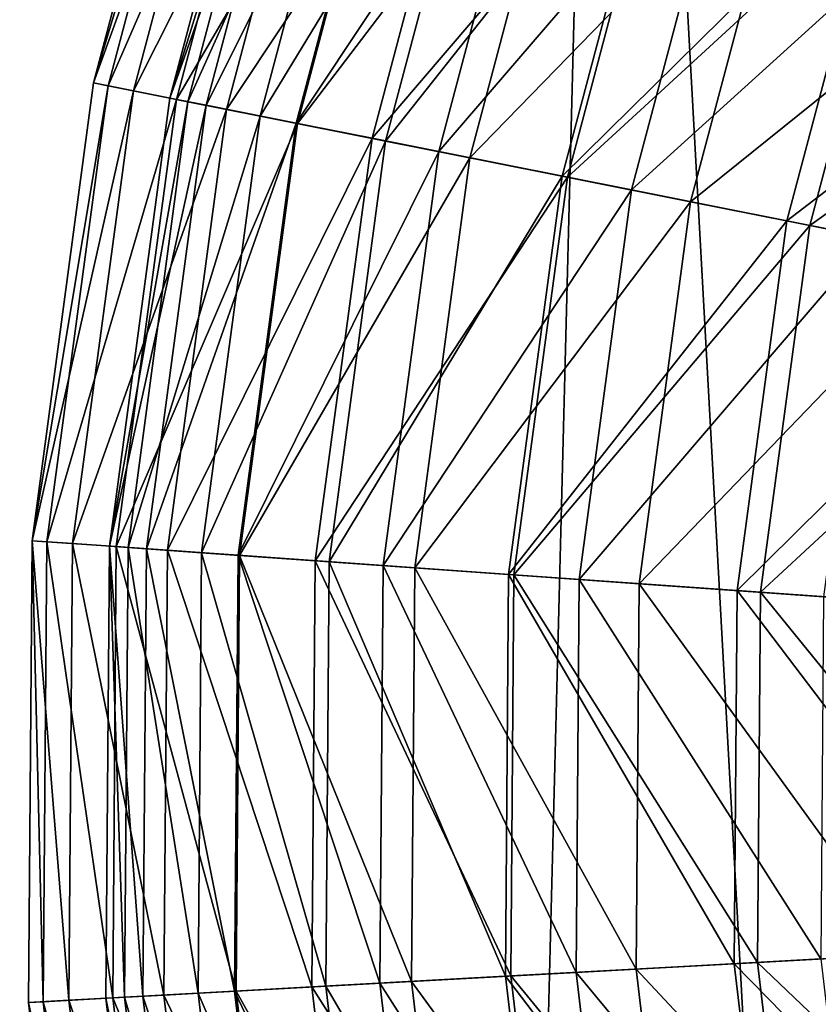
# Model space of a CAD drawing. Header units: millimetres. Extents: x 0 to 424, y 0 to 403.
# Tile 621 of 656: x 224 to 244, y 309 to 333. Entities that reach past the tile are written whole.
import ezdxf

# ---------------------------------------------------------------- set-up
doc = ezdxf.new("R2010")
doc.units = ezdxf.units.MM
doc.header["$LTSCALE"] = 25.4
doc.layers.get('0').update_dxf_attribs({"true_color": 0xff5454})

# ---------------------------------------------------------------- blocks, each defined once
blk = doc.blocks.new('VETRO-III-7641.STL')
at = {"color": 250, "true_color": 0x262626}
mesh = blk.add_polyface(dxfattribs=at)
corners = [(-167.158, 282.98, 1002.124), (-165.763, 337.502, 1002.124), (-168.661, 310.298, 1002.124), (-161.292, 256.258, 1002.124), (-158.538, 363.89, 1002.124), (-151.216, 230.823, 1002.124), (-147.174, 388.777, 1002.124), (-143.498, 297.982, 1002.124), (-137.19, 207.333, 1002.124), (-143.641, 310.631, 1002.124), (-142.252, 285.394, 1002.124), (-139.915, 272.962, 1002.124), (-136.502, 260.782, 1002.124), (-119.578, 186.397, 1002.124), (-132.042, 248.945, 1002.124), (-126.566, 237.542, 1002.124), (-120.117, 226.659, 1002.124), (-112.745, 216.38, 1002.124), (-98.835, 168.558, 1002.124), (-104.505, 206.783, 1002.124), (-95.459, 197.94, 1002.124), (-75.5, 154.277, 1002.124), (-85.678, 189.919, 1002.124), (-75.234, 182.782, 1002.124), (-50.176, 143.924, 1002.124), (-64.208, 176.581, 1002.124), (-52.684, 171.366, 1002.124), (-40.749, 167.174, 1002.124), (-23.519, 137.768, 1002.124), (-28.494, 164.039, 1002.124), (-16.012, 161.984, 1002.124), (3.781, 135.967, 1002.124), (-3.399, 161.024, 1002.124), (9.25, 161.168, 1002.124), (31.015, 138.569, 1002.124), (21.838, 162.413, 1002.124), (34.27, 164.75, 1002.124), (57.48, 145.506, 1002.124), (46.45, 168.163, 1002.124), (58.287, 172.624, 1002.124), (82.489, 156.598, 1002.124), (69.69, 178.099, 1002.124), (80.573, 184.548, 1002.124), (90.852, 191.92, 1002.124), (105.395, 171.558, 1002.124), (100.449, 200.16, 1002.124), (109.292, 209.206, 1002.124), (125.605, 189.999, 1002.124), (117.313, 218.988, 1002.124), (124.45, 229.431, 1002.124), (130.651, 240.457, 1002.124), (142.594, 211.443, 1002.124), (135.866, 251.981, 1002.124), (140.058, 263.916, 1002.124), (143.193, 276.171, 1002.124), (155.924, 235.335, 1002.124), (145.248, 288.653, 1002.124), (146.208, 301.266, 1002.124), (147.243, 393.102, 1002.124), (159.333, 368.56, 1002.124), (165.249, 261.055, 1002.124), (167.33, 342.396, 1002.124), (170.327, 287.939, 1002.124), (171.027, 315.288, 1002.124), (-142.681, 323.244, 1002.124), (-131.965, 411.518, 1002.124), (-140.626, 335.726, 1002.124), (-137.491, 347.981, 1002.124), (-133.299, 359.916, 1002.124), (-128.084, 371.44, 1002.124), (-113.304, 431.526, 1002.124), (-121.883, 382.466, 1002.124), (-114.746, 392.91, 1002.124), (-106.725, 402.691, 1002.124), (-91.677, 448.281, 1002.124), (-97.882, 411.737, 1002.124), (-88.285, 419.977, 1002.124), (-67.641, 461.349, 1002.124), (-78.006, 427.349, 1002.124), (-67.124, 433.798, 1002.124), (-41.821, 470.393, 1002.124), (-55.72, 439.274, 1002.124), (-43.883, 443.734, 1002.124), (-31.703, 447.147, 1002.124), (-14.884, 475.178, 1002.124), (-19.271, 449.484, 1002.124), (-6.683, 450.73, 1002.124), (12.472, 475.58, 1002.124), (5.966, 450.873, 1002.124), (18.579, 449.913, 1002.124), (39.538, 471.588, 1002.124), (31.061, 447.858, 1002.124), (43.316, 444.723, 1002.124), (65.613, 463.307, 1002.124), (55.251, 440.531, 1002.124), (66.775, 435.316, 1002.124), (78.067, 457.62, 1002.124), (77.801, 429.115, 1002.124), (88.244, 421.978, 1002.124), (90.022, 450.95, 1002.124), (98.026, 413.957, 1002.124), (112.133, 434.838, 1002.124), (107.072, 405.114, 1002.124), (115.312, 395.517, 1002.124), (131.373, 415.387, 1002.124), (122.684, 385.238, 1002.124), (129.133, 374.355, 1002.124), (134.608, 362.952, 1002.124), (139.069, 351.115, 1002.124), (142.482, 338.935, 1002.124), (144.819, 326.503, 1002.124), (146.064, 313.915, 1002.124)]
mesh.append_faces([[corners[k] for k in face] for face in [(0, 1, 2), (61, 62, 63)]], dxfattribs={"vtx0": -1, "color": 250})
mesh.append_faces([[corners[k] for k in face] for face in [(1, 3, 4), (4, 5, 6), (7, 8, 10), (10, 8, 11), (11, 8, 12), (12, 13, 14), (14, 13, 15), (15, 13, 16), (16, 13, 17), (17, 18, 19), (19, 18, 20), (20, 21, 22), (22, 21, 23), (23, 24, 25), (25, 24, 26), (26, 24, 27), (27, 28, 29), (29, 28, 30), (30, 31, 32), (32, 31, 33), (33, 34, 35), (35, 34, 36), (36, 37, 38), (38, 37, 39), (39, 40, 41), (41, 40, 42), (42, 40, 43), (43, 44, 45), (45, 44, 46), (46, 47, 48), (48, 47, 49), (49, 47, 50), (50, 51, 52), (52, 51, 53), (53, 51, 54), (54, 55, 56), (56, 55, 57), (58, 55, 59), (59, 60, 61), (6, 64, 65), (64, 6, 9), (65, 69, 70), (70, 73, 74), (74, 76, 77), (77, 79, 80), (80, 83, 84), (84, 86, 87), (87, 89, 90), (90, 92, 93), (93, 95, 96), (96, 98, 99), (99, 100, 101), (101, 103, 104), (104, 107, 58)]], dxfattribs={"vtx0": -1, "vtx1": -1, "color": 250})
mesh.append_faces([[corners[k] for k in face] for face in [(6, 5, 7), (57, 55, 58)]], dxfattribs={"vtx0": -1, "vtx1": -1, "vtx2": -1, "color": 250})
mesh.append_faces([[corners[k] for k in face] for face in [(1, 0, 3), (4, 3, 5), (7, 5, 8), (6, 7, 9), (12, 8, 13), (17, 13, 18), (20, 18, 21), (23, 21, 24), (27, 24, 28), (30, 28, 31), (33, 31, 34), (36, 34, 37), (39, 37, 40), (43, 40, 44), (46, 44, 47), (50, 47, 51), (54, 51, 55), (59, 55, 60), (61, 60, 62), (65, 64, 66), (65, 66, 67), (65, 67, 68), (65, 68, 69), (70, 69, 71), (70, 71, 72), (70, 72, 73), (74, 73, 75), (74, 75, 76), (77, 76, 78), (77, 78, 79), (80, 79, 81), (80, 81, 82), (80, 82, 83), (84, 83, 85), (84, 85, 86), (87, 86, 88), (87, 88, 89), (90, 89, 91), (90, 91, 92), (93, 92, 94), (93, 94, 95), (96, 95, 97), (96, 97, 98), (99, 98, 100), (101, 100, 102), (101, 102, 103), (104, 103, 105), (104, 105, 106), (104, 106, 107), (58, 107, 108), (58, 108, 109), (58, 109, 110), (58, 110, 111), (58, 111, 57)]], dxfattribs={"vtx0": -1, "vtx2": -1, "color": 250})
mesh = blk.add_polyface(dxfattribs=at)
corners = [(-165.763, 337.502, 1000.624), (-167.158, 282.98, 1000.624), (-168.661, 310.298, 1000.624), (-161.292, 256.258, 1000.624), (-158.538, 363.89, 1000.624), (-151.216, 230.823, 1000.624), (-147.174, 388.777, 1000.624), (-137.19, 207.333, 1000.624), (-131.965, 411.518, 1000.624), (-119.578, 186.397, 1000.624), (-113.304, 431.526, 1000.624), (-98.835, 168.558, 1000.624), (-91.677, 448.281, 1000.624), (-75.5, 154.277, 1000.624), (-67.641, 461.349, 1000.624), (-50.176, 143.924, 1000.624), (-41.821, 470.393, 1000.624), (-23.519, 137.768, 1000.624), (-14.884, 475.178, 1000.624), (3.781, 135.967, 1000.624), (12.472, 475.58, 1000.624), (31.015, 138.569, 1000.624), (39.538, 471.588, 1000.624), (57.48, 145.506, 1000.624), (65.613, 463.307, 1000.624), (82.489, 156.598, 1000.624), (78.067, 457.62, 1000.624), (90.022, 450.95, 1000.624), (105.395, 171.558, 1000.624), (112.133, 434.838, 1000.624), (125.605, 189.999, 1000.624), (131.373, 415.387, 1000.624), (142.594, 211.443, 1000.624), (147.243, 393.102, 1000.624), (155.924, 235.335, 1000.624), (159.333, 368.56, 1000.624), (165.249, 261.055, 1000.624), (167.33, 342.396, 1000.624), (170.327, 287.939, 1000.624), (171.027, 315.288, 1000.624)]
mesh.append_faces([[corners[k] for k in face] for face in [(0, 1, 2), (38, 37, 39)]], dxfattribs={"vtx0": -1, "color": 250})
mesh.append_faces([[corners[k] for k in face] for face in [(1, 0, 3), (3, 4, 5), (5, 6, 7), (7, 8, 9), (9, 10, 11), (11, 12, 13), (13, 14, 15), (15, 16, 17), (17, 18, 19), (19, 20, 21), (21, 22, 23), (23, 24, 25), (25, 27, 28), (28, 29, 30), (30, 31, 32), (32, 33, 34), (34, 35, 36), (36, 37, 38)]], dxfattribs={"vtx0": -1, "vtx1": -1, "color": 250})
mesh.append_faces([[corners[k] for k in face] for face in [(3, 0, 4), (5, 4, 6), (7, 6, 8), (9, 8, 10), (11, 10, 12), (13, 12, 14), (15, 14, 16), (17, 16, 18), (19, 18, 20), (21, 20, 22), (23, 22, 24), (25, 24, 26), (25, 26, 27), (28, 27, 29), (30, 29, 31), (32, 31, 33), (34, 33, 35), (36, 35, 37)]], dxfattribs={"vtx0": -1, "vtx2": -1, "color": 250})
mesh = blk.add_polyface(dxfattribs=at)
corners = [(-144.784, 271.825, 1034.124), (-147.646, 323.841, 1034.124), (-148.49, 297.708, 1034.124), (-142.276, 349.43, 1034.124), (-136.639, 246.979, 1034.124), (-132.545, 373.698, 1034.124), (-124.304, 223.925, 1034.124), (-118.747, 395.908, 1034.124), (-108.153, 203.363, 1034.124), (-101.302, 415.385, 1034.124), (-88.676, 185.918, 1034.124), (-80.74, 431.536, 1034.124), (-66.466, 172.12, 1034.124), (-57.686, 443.871, 1034.124), (-42.198, 162.389, 1034.124), (-32.84, 452.016, 1034.124), (-16.609, 157.019, 1034.124), (-6.957, 455.722, 1034.124), (9.524, 156.175, 1034.124), (19.176, 454.878, 1034.124), (35.407, 159.882, 1034.124), (44.765, 449.508, 1034.124), (60.253, 168.026, 1034.124), (69.033, 439.777, 1034.124), (83.307, 180.361, 1034.124), (91.243, 425.979, 1034.124), (103.869, 196.513, 1034.124), (110.719, 408.534, 1034.124), (121.314, 215.989, 1034.124), (126.871, 387.972, 1034.124), (135.112, 238.199, 1034.124), (139.206, 364.918, 1034.124), (144.843, 262.467, 1034.124), (147.35, 340.072, 1034.124), (150.213, 288.056, 1034.124), (151.057, 314.189, 1034.124)]
mesh.append_faces([[corners[k] for k in face] for face in [(0, 1, 2), (33, 34, 35)]], dxfattribs={"vtx0": -1, "color": 250})
mesh.append_faces([[corners[k] for k in face] for face in [(1, 0, 3), (3, 4, 5), (5, 6, 7), (7, 8, 9), (9, 10, 11), (11, 12, 13), (13, 14, 15), (15, 16, 17), (17, 18, 19), (19, 20, 21), (21, 22, 23), (23, 24, 25), (25, 26, 27), (27, 28, 29), (29, 30, 31), (31, 32, 33)]], dxfattribs={"vtx0": -1, "vtx1": -1, "color": 250})
mesh.append_faces([[corners[k] for k in face] for face in [(3, 0, 4), (5, 4, 6), (7, 6, 8), (9, 8, 10), (11, 10, 12), (13, 12, 14), (15, 14, 16), (17, 16, 18), (19, 18, 20), (21, 20, 22), (23, 22, 24), (25, 24, 26), (27, 26, 28), (29, 28, 30), (31, 30, 32), (33, 32, 34)]], dxfattribs={"vtx0": -1, "vtx2": -1, "color": 250})
at = {"color": 35, "true_color": 0x816c61}
mesh = blk.add_polyface(dxfattribs=at)
corners = [(-27.4, 439.323, 88.737), (-24.194, 450.028, 77.821), (-27.051, 439.254, 77.821), (-24.531, 450.14, 88.737)]
mesh.append_faces([[corners[k] for k in face] for face in [(0, 1, 2), (1, 0, 3)]], dxfattribs={"vtx0": -1, "color": 35})
mesh = blk.add_polyface(dxfattribs=at)
corners = [(-23.6, 449.83, 99.615), (-27.4, 439.323, 88.737), (-26.437, 439.132, 99.615), (-24.531, 450.14, 88.737)]
mesh.append_faces([[corners[k] for k in face] for face in [(0, 1, 2), (1, 0, 3)]], dxfattribs={"vtx0": -1, "color": 35})
mesh = blk.add_polyface(dxfattribs=at)
corners = [(-27.051, 439.254, 77.821), (-22.592, 449.493, 67.03), (-25.395, 438.924, 67.03), (-24.194, 450.028, 77.821)]
mesh.append_faces([[corners[k] for k in face] for face in [(0, 1, 2), (1, 0, 3)]], dxfattribs={"vtx0": -1, "color": 35})
mesh = blk.add_polyface(dxfattribs=at)
corners = [(-21.414, 449.1, 110.291), (-26.437, 439.132, 99.615), (-24.177, 438.682, 110.291), (-23.6, 449.83, 99.615)]
mesh.append_faces([[corners[k] for k in face] for face in [(0, 1, 2), (1, 0, 3)]], dxfattribs={"vtx0": -1, "color": 35})
mesh = blk.add_polyface(dxfattribs=at)
corners = [(-22.32, 449.403, 77.156), (-25.554, 438.956, 87.98), (-25.114, 438.868, 77.156), (-22.746, 449.545, 87.98)]
mesh.append_faces([[corners[k] for k in face] for face in [(0, 1, 2), (1, 0, 3)]], dxfattribs={"vtx0": -1, "color": 35})
mesh = blk.add_polyface(dxfattribs=at)
corners = [(-25.554, 438.956, 87.98), (-21.896, 449.261, 98.776), (-24.676, 438.781, 98.776), (-22.746, 449.545, 87.98)]
mesh.append_faces([[corners[k] for k in face] for face in [(0, 1, 2), (1, 0, 3)]], dxfattribs={"vtx0": -1, "color": 35})
mesh = blk.add_polyface(dxfattribs=at)
corners = [(-25.395, 438.924, 67.03), (-19.751, 448.545, 56.526), (-22.458, 438.34, 56.526), (-22.592, 449.493, 67.03)]
mesh.append_faces([[corners[k] for k in face] for face in [(0, 1, 2), (1, 0, 3)]], dxfattribs={"vtx0": -1, "color": 35})
mesh = blk.add_polyface(dxfattribs=at)
corners = [(-20.625, 448.837, 66.471), (-25.114, 438.868, 77.156), (-23.361, 438.52, 66.471), (-22.32, 449.403, 77.156)]
mesh.append_faces([[corners[k] for k in face] for face in [(0, 1, 2), (1, 0, 3)]], dxfattribs={"vtx0": -1, "color": 35})
mesh = blk.add_polyface(dxfattribs=at)
corners = [(-24.676, 438.781, 98.776), (-19.784, 448.556, 109.378), (-22.492, 438.347, 109.378), (-21.896, 449.261, 98.776)]
mesh.append_faces([[corners[k] for k in face] for face in [(0, 1, 2), (1, 0, 3)]], dxfattribs={"vtx0": -1, "color": 35})
mesh = blk.add_polyface(dxfattribs=at)
corners = [(-18.006, 447.963, 120.605), (-24.177, 438.682, 110.291), (-20.653, 437.981, 120.605), (-21.414, 449.1, 110.291)]
mesh.append_faces([[corners[k] for k in face] for face in [(0, 1, 2), (1, 0, 3)]], dxfattribs={"vtx0": -1, "color": 35})
mesh = blk.add_polyface(dxfattribs=at)
corners = [(-17.687, 447.856, 56.091), (-23.361, 438.52, 66.471), (-20.323, 437.915, 56.091), (-20.625, 448.837, 66.471)]
mesh.append_faces([[corners[k] for k in face] for face in [(0, 1, 2), (1, 0, 3)]], dxfattribs={"vtx0": -1, "color": 35})
mesh = blk.add_polyface(dxfattribs=at)
corners = [(-22.492, 438.347, 109.378), (-16.442, 447.441, 119.622), (-19.037, 437.659, 119.622), (-19.784, 448.556, 109.378)]
mesh.append_faces([[corners[k] for k in face] for face in [(0, 1, 2), (1, 0, 3)]], dxfattribs={"vtx0": -1, "color": 35})
mesh = blk.add_polyface(dxfattribs=at)
corners = [(-22.458, 438.34, 56.526), (-15.713, 447.198, 46.468), (-18.283, 437.509, 46.468), (-19.751, 448.545, 56.526)]
mesh.append_faces([[corners[k] for k in face] for face in [(0, 1, 2), (1, 0, 3)]], dxfattribs={"vtx0": -1, "color": 35})
mesh = blk.add_polyface(dxfattribs=at)
corners = [(-13.427, 446.435, 130.403), (-20.653, 437.981, 120.605), (-15.919, 437.039, 130.403), (-18.006, 447.963, 120.605)]
mesh.append_faces([[corners[k] for k in face] for face in [(0, 1, 2), (1, 0, 3)]], dxfattribs={"vtx0": -1, "color": 35})
mesh = blk.add_polyface(dxfattribs=at)
corners = [(-13.551, 446.476, 46.174), (-20.323, 437.915, 56.091), (-16.047, 437.065, 46.174), (-17.687, 447.856, 56.091)]
mesh.append_faces([[corners[k] for k in face] for face in [(0, 1, 2), (1, 0, 3)]], dxfattribs={"vtx0": -1, "color": 35})
mesh = blk.add_polyface(dxfattribs=at)
corners = [(-19.037, 437.659, 119.622), (-11.922, 445.933, 129.35), (-14.363, 436.729, 129.35), (-16.442, 447.441, 119.622)]
mesh.append_faces([[corners[k] for k in face] for face in [(0, 1, 2), (1, 0, 3)]], dxfattribs={"vtx0": -1, "color": 35})
mesh = blk.add_polyface(dxfattribs=at)
corners = [(-18.283, 437.509, 46.468), (-10.539, 445.471, 37.006), (-12.933, 436.445, 37.006), (-15.713, 447.198, 46.468)]
mesh.append_faces([[corners[k] for k in face] for face in [(0, 1, 2), (1, 0, 3)]], dxfattribs={"vtx0": -1, "color": 35})
mesh = blk.add_polyface(dxfattribs=at)
corners = [(-8.282, 444.718, 36.873), (-16.047, 437.065, 46.174), (-10.599, 435.98, 36.873), (-13.551, 446.476, 46.174)]
mesh.append_faces([[corners[k] for k in face] for face in [(0, 1, 2), (1, 0, 3)]], dxfattribs={"vtx0": -1, "color": 35})
mesh = blk.add_polyface(dxfattribs=at)
corners = [(-7.746, 444.539, 139.537), (-15.919, 437.039, 130.403), (-10.045, 435.87, 139.537), (-13.427, 446.435, 130.403)]
mesh.append_faces([[corners[k] for k in face] for face in [(0, 1, 2), (1, 0, 3)]], dxfattribs={"vtx0": -1, "color": 35})
mesh = blk.add_polyface(dxfattribs=at)
corners = [(-14.363, 436.729, 129.35), (-6.293, 444.054, 138.413), (-8.543, 435.571, 138.413), (-11.922, 445.933, 129.35)]
mesh.append_faces([[corners[k] for k in face] for face in [(0, 1, 2), (1, 0, 3)]], dxfattribs={"vtx0": -1, "color": 35})
mesh = blk.add_polyface(dxfattribs=at)
corners = [(-12.933, 436.445, 37.006), (-4.305, 443.391, 28.281), (-6.488, 435.162, 28.281), (-10.539, 445.471, 37.006)]
mesh.append_faces([[corners[k] for k in face] for face in [(0, 1, 2), (1, 0, 3)]], dxfattribs={"vtx0": -1, "color": 35})
mesh = blk.add_polyface(dxfattribs=at)
corners = [(-1.96, 442.608, 28.333), (-10.599, 435.98, 36.873), (-4.062, 434.68, 28.333), (-8.282, 444.718, 36.873)]
mesh.append_faces([[corners[k] for k in face] for face in [(0, 1, 2), (1, 0, 3)]], dxfattribs={"vtx0": -1, "color": 35})
mesh = blk.add_polyface(dxfattribs=at)
corners = [(-1.049, 442.304, 147.87), (-10.045, 435.87, 139.537), (-3.12, 434.492, 147.87), (-7.746, 444.539, 139.537)]
mesh.append_faces([[corners[k] for k in face] for face in [(0, 1, 2), (1, 0, 3)]], dxfattribs={"vtx0": -1, "color": 35})
mesh = blk.add_polyface(dxfattribs=at)
corners = [(-26.437, 439.132, 99.615), (-28.89, 428.232, 88.737), (-27.911, 428.163, 99.615), (-27.4, 439.323, 88.737)]
mesh.append_faces([[corners[k] for k in face] for face in [(0, 1, 2), (1, 0, 3)]], dxfattribs={"vtx0": -1, "color": 35})
mesh = blk.add_polyface(dxfattribs=at)
corners = [(-28.89, 428.232, 88.737), (-27.051, 439.254, 77.821), (-28.535, 428.207, 77.821), (-27.4, 439.323, 88.737)]
mesh.append_faces([[corners[k] for k in face] for face in [(0, 1, 2), (1, 0, 3)]], dxfattribs={"vtx0": -1, "color": 35})
mesh = blk.add_polyface(dxfattribs=at)
corners = [(-28.535, 428.207, 77.821), (-25.395, 438.924, 67.03), (-26.851, 428.088, 67.03), (-27.051, 439.254, 77.821)]
mesh.append_faces([[corners[k] for k in face] for face in [(0, 1, 2), (1, 0, 3)]], dxfattribs={"vtx0": -1, "color": 35})
mesh = blk.add_polyface(dxfattribs=at)
corners = [(-24.177, 438.682, 110.291), (-27.911, 428.163, 99.615), (-25.612, 428, 110.291), (-26.437, 439.132, 99.615)]
mesh.append_faces([[corners[k] for k in face] for face in [(0, 1, 2), (1, 0, 3)]], dxfattribs={"vtx0": -1, "color": 35})
mesh = blk.add_polyface(dxfattribs=at)
corners = [(-25.114, 438.868, 77.156), (-27.013, 428.099, 87.98), (-26.565, 428.067, 77.156), (-25.554, 438.956, 87.98)]
mesh.append_faces([[corners[k] for k in face] for face in [(0, 1, 2), (1, 0, 3)]], dxfattribs={"vtx0": -1, "color": 35})
mesh = blk.add_polyface(dxfattribs=at)
corners = [(-27.013, 428.099, 87.98), (-24.676, 438.781, 98.776), (-26.12, 428.036, 98.776), (-25.554, 438.956, 87.98)]
mesh.append_faces([[corners[k] for k in face] for face in [(0, 1, 2), (1, 0, 3)]], dxfattribs={"vtx0": -1, "color": 35})
mesh = blk.add_polyface(dxfattribs=at)
corners = [(-26.851, 428.088, 67.03), (-22.458, 438.34, 56.526), (-23.864, 427.876, 56.526), (-25.395, 438.924, 67.03)]
mesh.append_faces([[corners[k] for k in face] for face in [(0, 1, 2), (1, 0, 3)]], dxfattribs={"vtx0": -1, "color": 35})
mesh = blk.add_polyface(dxfattribs=at)
corners = [(-23.361, 438.52, 66.471), (-26.565, 428.067, 77.156), (-24.783, 427.941, 66.471), (-25.114, 438.868, 77.156)]
mesh.append_faces([[corners[k] for k in face] for face in [(0, 1, 2), (1, 0, 3)]], dxfattribs={"vtx0": -1, "color": 35})
mesh = blk.add_polyface(dxfattribs=at)
corners = [(-26.12, 428.036, 98.776), (-22.492, 438.347, 109.378), (-23.899, 427.878, 109.378), (-24.676, 438.781, 98.776)]
mesh.append_faces([[corners[k] for k in face] for face in [(0, 1, 2), (1, 0, 3)]], dxfattribs={"vtx0": -1, "color": 35})
mesh = blk.add_polyface(dxfattribs=at)
corners = [(-20.653, 437.981, 120.605), (-25.612, 428, 110.291), (-22.029, 427.746, 120.605), (-24.177, 438.682, 110.291)]
mesh.append_faces([[corners[k] for k in face] for face in [(0, 1, 2), (1, 0, 3)]], dxfattribs={"vtx0": -1, "color": 35})
mesh = blk.add_polyface(dxfattribs=at)
corners = [(-20.323, 437.915, 56.091), (-24.783, 427.941, 66.471), (-21.693, 427.722, 56.091), (-23.361, 438.52, 66.471)]
mesh.append_faces([[corners[k] for k in face] for face in [(0, 1, 2), (1, 0, 3)]], dxfattribs={"vtx0": -1, "color": 35})
mesh = blk.add_polyface(dxfattribs=at)
corners = [(-23.899, 427.878, 109.378), (-19.037, 437.659, 119.622), (-20.384, 427.629, 119.622), (-22.492, 438.347, 109.378)]
mesh.append_faces([[corners[k] for k in face] for face in [(0, 1, 2), (1, 0, 3)]], dxfattribs={"vtx0": -1, "color": 35})
mesh = blk.add_polyface(dxfattribs=at)
corners = [(-23.864, 427.876, 56.526), (-18.283, 437.509, 46.468), (-19.618, 427.575, 46.468), (-22.458, 438.34, 56.526)]
mesh.append_faces([[corners[k] for k in face] for face in [(0, 1, 2), (1, 0, 3)]], dxfattribs={"vtx0": -1, "color": 35})
mesh = blk.add_polyface(dxfattribs=at)
corners = [(-15.919, 437.039, 130.403), (-22.029, 427.746, 120.605), (-17.214, 427.405, 130.403), (-20.653, 437.981, 120.605)]
mesh.append_faces([[corners[k] for k in face] for face in [(0, 1, 2), (1, 0, 3)]], dxfattribs={"vtx0": -1, "color": 35})
mesh = blk.add_polyface(dxfattribs=at)
corners = [(-16.047, 437.065, 46.174), (-21.693, 427.722, 56.091), (-17.344, 427.414, 46.174), (-20.323, 437.915, 56.091)]
mesh.append_faces([[corners[k] for k in face] for face in [(0, 1, 2), (1, 0, 3)]], dxfattribs={"vtx0": -1, "color": 35})
mesh = blk.add_polyface(dxfattribs=at)
corners = [(-20.384, 427.629, 119.622), (-14.363, 436.729, 129.35), (-15.631, 427.293, 129.35), (-19.037, 437.659, 119.622)]
mesh.append_faces([[corners[k] for k in face] for face in [(0, 1, 2), (1, 0, 3)]], dxfattribs={"vtx0": -1, "color": 35})
mesh = blk.add_polyface(dxfattribs=at)
corners = [(-19.618, 427.575, 46.468), (-12.933, 436.445, 37.006), (-14.176, 427.189, 37.006), (-18.283, 437.509, 46.468)]
mesh.append_faces([[corners[k] for k in face] for face in [(0, 1, 2), (1, 0, 3)]], dxfattribs={"vtx0": -1, "color": 35})
mesh = blk.add_polyface(dxfattribs=at)
corners = [(-10.599, 435.98, 36.873), (-17.344, 427.414, 46.174), (-11.803, 427.021, 36.873), (-16.047, 437.065, 46.174)]
mesh.append_faces([[corners[k] for k in face] for face in [(0, 1, 2), (1, 0, 3)]], dxfattribs={"vtx0": -1, "color": 35})
mesh = blk.add_polyface(dxfattribs=at)
corners = [(-10.045, 435.87, 139.537), (-17.214, 427.405, 130.403), (-11.24, 426.981, 139.537), (-15.919, 437.039, 130.403)]
mesh.append_faces([[corners[k] for k in face] for face in [(0, 1, 2), (1, 0, 3)]], dxfattribs={"vtx0": -1, "color": 35})
mesh = blk.add_polyface(dxfattribs=at)
corners = [(-15.631, 427.293, 129.35), (-8.543, 435.571, 138.413), (-9.711, 426.873, 138.413), (-14.363, 436.729, 129.35)]
mesh.append_faces([[corners[k] for k in face] for face in [(0, 1, 2), (1, 0, 3)]], dxfattribs={"vtx0": -1, "color": 35})
mesh = blk.add_polyface(dxfattribs=at)
corners = [(-14.176, 427.189, 37.006), (-6.488, 435.162, 28.281), (-7.622, 426.725, 28.281), (-12.933, 436.445, 37.006)]
mesh.append_faces([[corners[k] for k in face] for face in [(0, 1, 2), (1, 0, 3)]], dxfattribs={"vtx0": -1, "color": 35})
mesh = blk.add_polyface(dxfattribs=at)
corners = [(-4.062, 434.68, 28.333), (-11.803, 427.021, 36.873), (-5.155, 426.55, 28.333), (-10.599, 435.98, 36.873)]
mesh.append_faces([[corners[k] for k in face] for face in [(0, 1, 2), (1, 0, 3)]], dxfattribs={"vtx0": -1, "color": 35})
mesh = blk.add_polyface(dxfattribs=at)
corners = [(-3.12, 434.492, 147.87), (-11.24, 426.981, 139.537), (-4.197, 426.482, 147.87), (-10.045, 435.87, 139.537)]
mesh.append_faces([[corners[k] for k in face] for face in [(0, 1, 2), (1, 0, 3)]], dxfattribs={"vtx0": -1, "color": 35})
mesh = blk.add_polyface(dxfattribs=at)
corners = [(-27.999, 417.095, 99.615), (-28.89, 428.232, 88.737), (-28.979, 417.042, 88.737), (-27.911, 428.163, 99.615)]
mesh.append_faces([[corners[k] for k in face] for face in [(0, 1, 2), (1, 0, 3)]], dxfattribs={"vtx0": -1, "color": 35})
mesh = blk.add_polyface(dxfattribs=at)
corners = [(-28.89, 428.232, 88.737), (-28.624, 417.061, 77.821), (-28.979, 417.042, 88.737), (-28.535, 428.207, 77.821)]
mesh.append_faces([[corners[k] for k in face] for face in [(0, 1, 2), (1, 0, 3)]], dxfattribs={"vtx0": -1, "color": 35})
mesh = blk.add_polyface(dxfattribs=at)
corners = [(-28.535, 428.207, 77.821), (-26.938, 417.154, 67.03), (-28.624, 417.061, 77.821), (-26.851, 428.088, 67.03)]
mesh.append_faces([[corners[k] for k in face] for face in [(0, 1, 2), (1, 0, 3)]], dxfattribs={"vtx0": -1, "color": 35})
mesh = blk.add_polyface(dxfattribs=at)
corners = [(-25.698, 417.222, 110.291), (-27.911, 428.163, 99.615), (-27.999, 417.095, 99.615), (-25.612, 428, 110.291)]
mesh.append_faces([[corners[k] for k in face] for face in [(0, 1, 2), (1, 0, 3)]], dxfattribs={"vtx0": -1, "color": 35})
mesh = blk.add_polyface(dxfattribs=at)
corners = [(-27.013, 428.099, 87.98), (-26.206, 417.194, 98.776), (-27.1, 417.145, 87.98), (-26.12, 428.036, 98.776)]
mesh.append_faces([[corners[k] for k in face] for face in [(0, 1, 2), (1, 0, 3)]], dxfattribs={"vtx0": -1, "color": 35})
mesh = blk.add_polyface(dxfattribs=at)
corners = [(-26.651, 417.17, 77.156), (-27.013, 428.099, 87.98), (-27.1, 417.145, 87.98), (-26.565, 428.067, 77.156)]
mesh.append_faces([[corners[k] for k in face] for face in [(0, 1, 2), (1, 0, 3)]], dxfattribs={"vtx0": -1, "color": 35})
mesh = blk.add_polyface(dxfattribs=at)
corners = [(-26.851, 428.088, 67.03), (-23.948, 417.318, 56.526), (-26.938, 417.154, 67.03), (-23.864, 427.876, 56.526)]
mesh.append_faces([[corners[k] for k in face] for face in [(0, 1, 2), (1, 0, 3)]], dxfattribs={"vtx0": -1, "color": 35})
mesh = blk.add_polyface(dxfattribs=at)
corners = [(-24.867, 417.268, 66.471), (-26.565, 428.067, 77.156), (-26.651, 417.17, 77.156), (-24.783, 427.941, 66.471)]
mesh.append_faces([[corners[k] for k in face] for face in [(0, 1, 2), (1, 0, 3)]], dxfattribs={"vtx0": -1, "color": 35})
mesh = blk.add_polyface(dxfattribs=at)
corners = [(-26.12, 428.036, 98.776), (-23.982, 417.316, 109.378), (-26.206, 417.194, 98.776), (-23.899, 427.878, 109.378)]
mesh.append_faces([[corners[k] for k in face] for face in [(0, 1, 2), (1, 0, 3)]], dxfattribs={"vtx0": -1, "color": 35})
mesh = blk.add_polyface(dxfattribs=at)
corners = [(-22.11, 417.419, 120.605), (-25.612, 428, 110.291), (-25.698, 417.222, 110.291), (-22.029, 427.746, 120.605)]
mesh.append_faces([[corners[k] for k in face] for face in [(0, 1, 2), (1, 0, 3)]], dxfattribs={"vtx0": -1, "color": 35})
mesh = blk.add_polyface(dxfattribs=at)
corners = [(-21.775, 417.438, 56.091), (-24.783, 427.941, 66.471), (-24.867, 417.268, 66.471), (-21.693, 427.722, 56.091)]
mesh.append_faces([[corners[k] for k in face] for face in [(0, 1, 2), (1, 0, 3)]], dxfattribs={"vtx0": -1, "color": 35})
mesh = blk.add_polyface(dxfattribs=at)
corners = [(-23.899, 427.878, 109.378), (-20.465, 417.51, 119.622), (-23.982, 417.316, 109.378), (-20.384, 427.629, 119.622)]
mesh.append_faces([[corners[k] for k in face] for face in [(0, 1, 2), (1, 0, 3)]], dxfattribs={"vtx0": -1, "color": 35})
mesh = blk.add_polyface(dxfattribs=at)
corners = [(-23.864, 427.876, 56.526), (-19.697, 417.552, 46.468), (-23.948, 417.318, 56.526), (-19.618, 427.575, 46.468)]
mesh.append_faces([[corners[k] for k in face] for face in [(0, 1, 2), (1, 0, 3)]], dxfattribs={"vtx0": -1, "color": 35})
mesh = blk.add_polyface(dxfattribs=at)
corners = [(-17.291, 417.684, 130.403), (-22.029, 427.746, 120.605), (-22.11, 417.419, 120.605), (-17.214, 427.405, 130.403)]
mesh.append_faces([[corners[k] for k in face] for face in [(0, 1, 2), (1, 0, 3)]], dxfattribs={"vtx0": -1, "color": 35})
mesh = blk.add_polyface(dxfattribs=at)
corners = [(-17.421, 417.677, 46.174), (-21.693, 427.722, 56.091), (-21.775, 417.438, 56.091), (-17.344, 427.414, 46.174)]
mesh.append_faces([[corners[k] for k in face] for face in [(0, 1, 2), (1, 0, 3)]], dxfattribs={"vtx0": -1, "color": 35})
mesh = blk.add_polyface(dxfattribs=at)
corners = [(-20.384, 427.629, 119.622), (-15.706, 417.771, 129.35), (-20.465, 417.51, 119.622), (-15.631, 427.293, 129.35)]
mesh.append_faces([[corners[k] for k in face] for face in [(0, 1, 2), (1, 0, 3)]], dxfattribs={"vtx0": -1, "color": 35})
mesh = blk.add_polyface(dxfattribs=at)
corners = [(-19.618, 427.575, 46.468), (-14.25, 417.851, 37.006), (-19.697, 417.552, 46.468), (-14.176, 427.189, 37.006)]
mesh.append_faces([[corners[k] for k in face] for face in [(0, 1, 2), (1, 0, 3)]], dxfattribs={"vtx0": -1, "color": 35})
mesh = blk.add_polyface(dxfattribs=at)
corners = [(-11.875, 417.982, 36.873), (-17.344, 427.414, 46.174), (-17.421, 417.677, 46.174), (-11.803, 427.021, 36.873)]
mesh.append_faces([[corners[k] for k in face] for face in [(0, 1, 2), (1, 0, 3)]], dxfattribs={"vtx0": -1, "color": 35})
mesh = blk.add_polyface(dxfattribs=at)
corners = [(-11.311, 418.013, 139.537), (-17.214, 427.405, 130.403), (-17.291, 417.684, 130.403), (-11.24, 426.981, 139.537)]
mesh.append_faces([[corners[k] for k in face] for face in [(0, 1, 2), (1, 0, 3)]], dxfattribs={"vtx0": -1, "color": 35})
mesh = blk.add_polyface(dxfattribs=at)
corners = [(-15.631, 427.293, 129.35), (-9.781, 418.097, 138.413), (-15.706, 417.771, 129.35), (-9.711, 426.873, 138.413)]
mesh.append_faces([[corners[k] for k in face] for face in [(0, 1, 2), (1, 0, 3)]], dxfattribs={"vtx0": -1, "color": 35})
mesh = blk.add_polyface(dxfattribs=at)
corners = [(-14.176, 427.189, 37.006), (-7.689, 418.212, 28.281), (-14.25, 417.851, 37.006), (-7.622, 426.725, 28.281)]
mesh.append_faces([[corners[k] for k in face] for face in [(0, 1, 2), (1, 0, 3)]], dxfattribs={"vtx0": -1, "color": 35})
mesh = blk.add_polyface(dxfattribs=at)
corners = [(-5.22, 418.348, 28.333), (-11.803, 427.021, 36.873), (-11.875, 417.982, 36.873), (-5.155, 426.55, 28.333)]
mesh.append_faces([[corners[k] for k in face] for face in [(0, 1, 2), (1, 0, 3)]], dxfattribs={"vtx0": -1, "color": 35})
mesh = blk.add_polyface(dxfattribs=at)
corners = [(-4.261, 418.4, 147.87), (-11.24, 426.981, 139.537), (-11.311, 418.013, 139.537), (-4.197, 426.482, 147.87)]
mesh.append_faces([[corners[k] for k in face] for face in [(0, 1, 2), (1, 0, 3)]], dxfattribs={"vtx0": -1, "color": 35})
mesh = blk.add_polyface(dxfattribs=at)
corners = [(-4.256, 410.202, 28.333), (-11.875, 417.982, 36.873), (-10.813, 409.005, 36.873), (-5.22, 418.348, 28.333)]
mesh.append_faces([[corners[k] for k in face] for face in [(0, 1, 2), (1, 0, 3)]], dxfattribs={"vtx0": -1, "color": 35})
mesh = blk.add_polyface(dxfattribs=at)
corners = [(-3.311, 410.374, 147.87), (-11.311, 418.013, 139.537), (-10.257, 409.106, 139.537), (-4.261, 418.4, 147.87)]
mesh.append_faces([[corners[k] for k in face] for face in [(0, 1, 2), (1, 0, 3)]], dxfattribs={"vtx0": -1, "color": 35})
mesh = blk.add_polyface(dxfattribs=at)
corners = [(-10.813, 409.005, 36.873), (-17.421, 417.677, 46.174), (-16.277, 408.007, 46.174), (-11.875, 417.982, 36.873)]
mesh.append_faces([[corners[k] for k in face] for face in [(0, 1, 2), (1, 0, 3)]], dxfattribs={"vtx0": -1, "color": 35})
mesh = blk.add_polyface(dxfattribs=at)
corners = [(-10.257, 409.106, 139.537), (-17.291, 417.684, 130.403), (-16.149, 408.03, 130.403), (-11.311, 418.013, 139.537)]
mesh.append_faces([[corners[k] for k in face] for face in [(0, 1, 2), (1, 0, 3)]], dxfattribs={"vtx0": -1, "color": 35})
mesh = blk.add_polyface(dxfattribs=at)
corners = [(-15.706, 417.771, 129.35), (-8.75, 409.381, 138.413), (-14.588, 408.315, 129.35), (-9.781, 418.097, 138.413)]
mesh.append_faces([[corners[k] for k in face] for face in [(0, 1, 2), (1, 0, 3)]], dxfattribs={"vtx0": -1, "color": 35})
mesh = blk.add_polyface(dxfattribs=at)
corners = [(-14.25, 417.851, 37.006), (-6.689, 409.758, 28.281), (-13.153, 408.577, 37.006), (-7.689, 418.212, 28.281)]
mesh.append_faces([[corners[k] for k in face] for face in [(0, 1, 2), (1, 0, 3)]], dxfattribs={"vtx0": -1, "color": 35})
mesh = blk.add_polyface(dxfattribs=at)
corners = [(-20.465, 417.51, 119.622), (-14.588, 408.315, 129.35), (-19.276, 407.46, 119.622), (-15.706, 417.771, 129.35)]
mesh.append_faces([[corners[k] for k in face] for face in [(0, 1, 2), (1, 0, 3)]], dxfattribs={"vtx0": -1, "color": 35})
mesh = blk.add_polyface(dxfattribs=at)
corners = [(-19.697, 417.552, 46.468), (-13.153, 408.577, 37.006), (-18.519, 407.598, 46.468), (-14.25, 417.851, 37.006)]
mesh.append_faces([[corners[k] for k in face] for face in [(0, 1, 2), (1, 0, 3)]], dxfattribs={"vtx0": -1, "color": 35})
mesh = blk.add_polyface(dxfattribs=at)
corners = [(-23.982, 417.316, 109.378), (-19.276, 407.46, 119.622), (-22.742, 406.827, 109.378), (-20.465, 417.51, 119.622)]
mesh.append_faces([[corners[k] for k in face] for face in [(0, 1, 2), (1, 0, 3)]], dxfattribs={"vtx0": -1, "color": 35})
mesh = blk.add_polyface(dxfattribs=at)
corners = [(-23.948, 417.318, 56.526), (-18.519, 407.598, 46.468), (-22.707, 406.833, 56.526), (-19.697, 417.552, 46.468)]
mesh.append_faces([[corners[k] for k in face] for face in [(0, 1, 2), (1, 0, 3)]], dxfattribs={"vtx0": -1, "color": 35})
mesh = blk.add_polyface(dxfattribs=at)
corners = [(-16.149, 408.03, 130.403), (-22.11, 417.419, 120.605), (-20.897, 407.164, 120.605), (-17.291, 417.684, 130.403)]
mesh.append_faces([[corners[k] for k in face] for face in [(0, 1, 2), (1, 0, 3)]], dxfattribs={"vtx0": -1, "color": 35})
mesh = blk.add_polyface(dxfattribs=at)
corners = [(-16.277, 408.007, 46.174), (-21.775, 417.438, 56.091), (-20.566, 407.224, 56.091), (-17.421, 417.677, 46.174)]
mesh.append_faces([[corners[k] for k in face] for face in [(0, 1, 2), (1, 0, 3)]], dxfattribs={"vtx0": -1, "color": 35})
mesh = blk.add_polyface(dxfattribs=at)
corners = [(-26.938, 417.154, 67.03), (-22.707, 406.833, 56.526), (-25.653, 406.295, 67.03), (-23.948, 417.318, 56.526)]
mesh.append_faces([[corners[k] for k in face] for face in [(0, 1, 2), (1, 0, 3)]], dxfattribs={"vtx0": -1, "color": 35})
mesh = blk.add_polyface(dxfattribs=at)
corners = [(-23.613, 406.668, 66.471), (-26.651, 417.17, 77.156), (-25.371, 406.347, 77.156), (-24.867, 417.268, 66.471)]
mesh.append_faces([[corners[k] for k in face] for face in [(0, 1, 2), (1, 0, 3)]], dxfattribs={"vtx0": -1, "color": 35})
mesh = blk.add_polyface(dxfattribs=at)
corners = [(-26.206, 417.194, 98.776), (-22.742, 406.827, 109.378), (-24.932, 406.427, 98.776), (-23.982, 417.316, 109.378)]
mesh.append_faces([[corners[k] for k in face] for face in [(0, 1, 2), (1, 0, 3)]], dxfattribs={"vtx0": -1, "color": 35})
mesh = blk.add_polyface(dxfattribs=at)
corners = [(-20.897, 407.164, 120.605), (-25.698, 417.222, 110.291), (-24.432, 406.518, 110.291), (-22.11, 417.419, 120.605)]
mesh.append_faces([[corners[k] for k in face] for face in [(0, 1, 2), (1, 0, 3)]], dxfattribs={"vtx0": -1, "color": 35})
mesh = blk.add_polyface(dxfattribs=at)
corners = [(-20.566, 407.224, 56.091), (-24.867, 417.268, 66.471), (-23.613, 406.668, 66.471), (-21.775, 417.438, 56.091)]
mesh.append_faces([[corners[k] for k in face] for face in [(0, 1, 2), (1, 0, 3)]], dxfattribs={"vtx0": -1, "color": 35})
mesh = blk.add_polyface(dxfattribs=at)
corners = [(-26.699, 406.104, 99.615), (-28.979, 417.042, 88.737), (-27.664, 405.928, 88.737), (-27.999, 417.095, 99.615)]
mesh.append_faces([[corners[k] for k in face] for face in [(0, 1, 2), (1, 0, 3)]], dxfattribs={"vtx0": -1, "color": 35})
mesh = blk.add_polyface(dxfattribs=at)
corners = [(-28.979, 417.042, 88.737), (-27.314, 405.992, 77.821), (-27.664, 405.928, 88.737), (-28.624, 417.061, 77.821)]
mesh.append_faces([[corners[k] for k in face] for face in [(0, 1, 2), (1, 0, 3)]], dxfattribs={"vtx0": -1, "color": 35})
mesh = blk.add_polyface(dxfattribs=at)
corners = [(-28.624, 417.061, 77.821), (-25.653, 406.295, 67.03), (-27.314, 405.992, 77.821), (-26.938, 417.154, 67.03)]
mesh.append_faces([[corners[k] for k in face] for face in [(0, 1, 2), (1, 0, 3)]], dxfattribs={"vtx0": -1, "color": 35})
mesh = blk.add_polyface(dxfattribs=at)
corners = [(-24.432, 406.518, 110.291), (-27.999, 417.095, 99.615), (-26.699, 406.104, 99.615), (-25.698, 417.222, 110.291)]
mesh.append_faces([[corners[k] for k in face] for face in [(0, 1, 2), (1, 0, 3)]], dxfattribs={"vtx0": -1, "color": 35})
mesh = blk.add_polyface(dxfattribs=at)
corners = [(-27.1, 417.145, 87.98), (-24.932, 406.427, 98.776), (-25.813, 406.266, 87.98), (-26.206, 417.194, 98.776)]
mesh.append_faces([[corners[k] for k in face] for face in [(0, 1, 2), (1, 0, 3)]], dxfattribs={"vtx0": -1, "color": 35})
mesh = blk.add_polyface(dxfattribs=at)
corners = [(-25.371, 406.347, 77.156), (-27.1, 417.145, 87.98), (-25.813, 406.266, 87.98), (-26.651, 417.17, 77.156)]
mesh.append_faces([[corners[k] for k in face] for face in [(0, 1, 2), (1, 0, 3)]], dxfattribs={"vtx0": -1, "color": 35})

msp = doc.modelspace()

# ---------------------------------------------------------------- block references
at = {"color": 0}
msp.add_blockref('VETRO-III-7641.STL', (253.461, -108.03, -10.243), dxfattribs=at)

doc.saveas('drawing.dxf')
